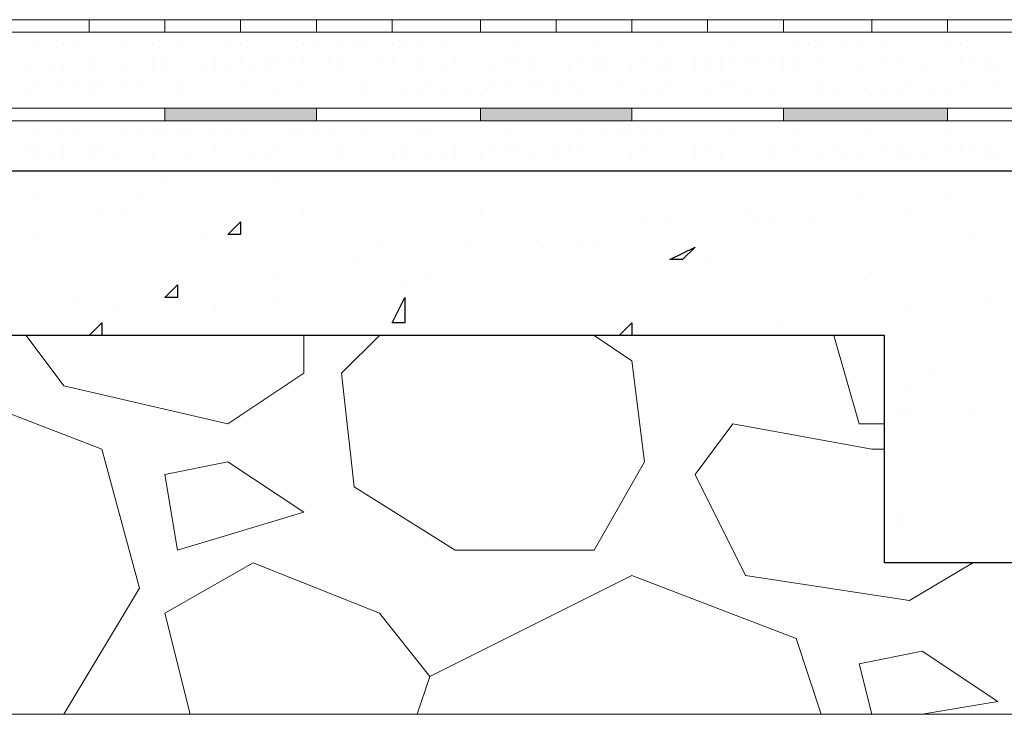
# Model space of a CAD drawing. Header units: metres. Extents: x 5.7 to 89.8, y 4 to 63.5.
# Tile 298 of 475: x 46.556 to 47.307, y 30.547 to 31.077. Entities that reach past the tile are written whole.
import ezdxf

# ---------------------------------------------------------------- set-up
doc = ezdxf.new("R2010")
doc.units = ezdxf.units.M
doc.header["$MEASUREMENT"] = 0
for name, color, linetype in [('PDF17_hatch', 7, 'Continuous'), ('PDF17_hatch-borshi', 7, 'Continuous'), ('PDF17_kaff', 7, 'Continuous')]:
    doc.layers.add(name, color=color, linetype=linetype)

msp = doc.modelspace()

# ---------------------------------------------------------------- linework, layer by layer
at = {"layer": 'PDF17_hatch', "lineweight": 25}
for points in [[(46.75306, 30.9611), (46.75306, 30.9611)], [(46.66637, 30.95147), (46.66637, 30.95147)], [(46.75306, 30.95147), (46.75306, 30.95147)], [(46.57006, 30.94184), (46.57006, 30.94184)], [(46.64711, 30.94184), (46.64711, 30.94184)], [(47.19609, 30.94184), (47.19609, 30.94184)], [(47.26351, 30.94184), (47.26351, 30.94184)], [(46.61822, 30.9322), (46.61822, 30.9322)], [(46.63748, 30.9322), (46.63748, 30.9322)], [(46.77232, 30.9322), (46.77232, 30.9322)], [(46.90715, 30.9322), (46.90715, 30.9322)], [(47.10941, 30.9322), (47.10941, 30.9322)], [(47.23462, 30.9322), (47.23462, 30.9322)], [(47.03236, 30.92257), (47.03236, 30.92257)], [(47.05162, 30.92257), (47.05162, 30.92257)], [(47.11904, 30.92257), (47.11904, 30.92257)], [(47.12867, 30.92257), (47.12867, 30.92257)], [(47.15757, 30.92257), (47.15757, 30.92257)], [(46.57006, 30.91294), (46.57006, 30.91294)], [(46.69527, 30.91294), (46.69527, 30.91294)], [(47.28277, 30.91294), (47.28277, 30.91294)], [(46.8301, 30.90331), (46.8301, 30.90331)], [(46.89752, 30.90331), (46.89752, 30.90331)], [(46.95531, 30.90331), (46.95531, 30.90331)], [(46.9842, 30.90331), (46.9842, 30.90331)], [(46.99384, 30.90331), (46.99384, 30.90331)], [(46.81084, 30.89368), (46.81084, 30.89368)], [(47.08052, 30.89368), (47.08052, 30.89368)], [(46.75306, 30.88405), (46.75306, 30.88405)], [(46.86863, 30.88405), (46.86863, 30.88405)], [(47.20572, 30.88405), (47.20572, 30.88405)], [(46.84937, 30.87442), (46.84937, 30.87442)], [(46.59896, 30.86479), (46.59896, 30.86479)], [(46.75306, 30.86479), (46.75306, 30.86479)], [(47.2924, 30.86479), (47.2924, 30.86479)], [(46.62785, 30.85515), (46.62785, 30.85515)], [(46.7049, 30.85515), (46.7049, 30.85515)], [(47.23462, 30.85515), (47.23462, 30.85515)], [(46.60859, 30.83589), (46.61822, 30.84552), (46.61822, 30.83589)], [(47.0131, 30.83589), (47.02273, 30.84552), (47.02273, 30.83589)], [(47.1383, 30.84552), (47.1383, 30.84552)], [(47.25388, 30.807), (47.25388, 30.807)], [(47.23462, 30.79737), (47.23462, 30.79737)], [(47.22498, 30.7781), (47.22498, 30.7781)], [(47.23462, 30.7781), (47.23462, 30.7781)], [(47.28277, 30.7781), (47.28277, 30.7781)], [(47.22498, 30.70106), (47.22498, 30.70106)], [(47.22498, 30.69142), (47.22498, 30.69142)]]:
    msp.add_lwpolyline(points, dxfattribs=at)
for points in [[(46.72416, 30.92257), (46.72416, 30.91294), (46.71453, 30.91294)], [(47.07088, 30.90331), (47.06125, 30.89368), (47.05162, 30.89368)], [(46.67601, 30.87442), (46.67601, 30.86479), (46.66637, 30.86479)], [(46.84937, 30.86479), (46.84937, 30.84552), (46.83974, 30.84552)]]:
    msp.add_lwpolyline(points, close=True, dxfattribs=at)
at = {"layer": 'PDF17_hatch-borshi', "lineweight": 18}
for points in [[(46.77232, 31.06704), (46.77232, 31.06704)], [(46.82047, 31.06704), (46.82047, 31.06704)], [(46.86863, 31.06704), (46.86863, 31.06704)], [(46.88789, 31.06704), (46.88789, 31.06704)], [(46.89752, 31.06704), (46.89752, 31.06704)], [(46.91679, 31.06704), (46.91679, 31.06704)], [(46.95531, 31.06704), (46.95531, 31.06704)], [(47.06125, 31.06704), (47.06125, 31.06704)], [(47.12867, 31.06704), (47.12867, 31.06704)], [(47.19609, 31.06704), (47.19609, 31.06704)], [(47.23462, 31.06704), (47.23462, 31.06704)], [(47.24425, 31.06704), (47.24425, 31.06704)], [(47.27314, 31.06704), (47.27314, 31.06704)], [(46.57006, 31.05741), (46.57006, 31.05741)], [(46.58932, 31.05741), (46.58932, 31.05741)], [(46.59896, 31.05741), (46.59896, 31.05741)], [(46.63748, 31.05741), (46.63748, 31.05741)], [(46.63748, 31.05741), (46.63748, 31.05741)], [(46.65674, 31.05741), (46.65674, 31.05741)], [(46.67601, 31.05741), (46.67601, 31.05741)], [(46.71453, 31.05741), (46.71453, 31.05741)], [(46.71453, 31.05741), (46.71453, 31.05741)], [(46.72416, 31.05741), (46.72416, 31.05741)], [(46.77232, 31.05741), (46.77232, 31.05741)], [(46.78195, 31.05741), (46.78195, 31.05741)], [(46.80121, 31.05741), (46.80121, 31.05741)], [(46.81084, 31.05741), (46.81084, 31.05741)], [(46.82047, 31.05741), (46.82047, 31.05741)], [(46.83974, 31.05741), (46.83974, 31.05741)], [(46.84937, 31.05741), (46.84937, 31.05741)], [(46.859, 31.05741), (46.859, 31.05741)], [(46.859, 31.05741), (46.859, 31.05741)], [(46.87826, 31.05741), (46.87826, 31.05741)], [(46.93605, 31.05741), (46.93605, 31.05741)], [(46.99384, 31.05741), (46.99384, 31.05741)], [(47.04199, 31.05741), (47.04199, 31.05741)], [(47.09978, 31.05741), (47.09978, 31.05741)], [(47.14793, 31.05741), (47.14793, 31.05741)], [(47.15757, 31.05741), (47.15757, 31.05741)], [(47.1672, 31.05741), (47.1672, 31.05741)], [(47.18646, 31.05741), (47.18646, 31.05741)], [(47.19609, 31.05741), (47.19609, 31.05741)], [(47.21535, 31.05741), (47.21535, 31.05741)], [(47.21535, 31.05741), (47.21535, 31.05741)], [(47.26351, 31.05741), (47.26351, 31.05741)], [(47.27314, 31.05741), (47.27314, 31.05741)], [(46.60859, 31.04778), (46.60859, 31.04778)], [(46.65674, 31.04778), (46.65674, 31.04778)], [(46.66637, 31.04778), (46.66637, 31.04778)], [(46.7049, 31.04778), (46.7049, 31.04778)], [(46.72416, 31.04778), (46.72416, 31.04778)], [(46.74342, 31.04778), (46.74342, 31.04778)], [(46.75306, 31.04778), (46.75306, 31.04778)], [(46.75306, 31.04778), (46.75306, 31.04778)], [(46.76269, 31.04778), (46.76269, 31.04778)], [(46.77232, 31.04778), (46.77232, 31.04778)], [(46.79158, 31.04778), (46.79158, 31.04778)], [(46.80121, 31.04778), (46.80121, 31.04778)], [(46.8301, 31.04778), (46.8301, 31.04778)], [(46.83974, 31.04778), (46.83974, 31.04778)], [(46.859, 31.04778), (46.859, 31.04778)], [(46.88789, 31.04778), (46.88789, 31.04778)], [(46.88789, 31.04778), (46.88789, 31.04778)], [(46.92642, 31.04778), (46.92642, 31.04778)], [(46.93605, 31.04778), (46.93605, 31.04778)], [(46.94568, 31.04778), (46.94568, 31.04778)], [(46.9842, 31.04778), (46.9842, 31.04778)], [(46.99384, 31.04778), (46.99384, 31.04778)], [(47.00347, 31.04778), (47.00347, 31.04778)], [(47.03236, 31.04778), (47.03236, 31.04778)], [(47.05162, 31.04778), (47.05162, 31.04778)], [(47.07088, 31.04778), (47.07088, 31.04778)], [(47.08052, 31.04778), (47.08052, 31.04778)], [(47.09015, 31.04778), (47.09015, 31.04778)], [(47.09978, 31.04778), (47.09978, 31.04778)], [(47.10941, 31.04778), (47.10941, 31.04778)], [(47.11904, 31.04778), (47.11904, 31.04778)], [(47.12867, 31.04778), (47.12867, 31.04778)], [(47.1383, 31.04778), (47.1383, 31.04778)], [(47.14793, 31.04778), (47.14793, 31.04778)], [(47.1672, 31.04778), (47.1672, 31.04778)], [(47.1672, 31.04778), (47.1672, 31.04778)], [(47.21535, 31.04778), (47.21535, 31.04778)], [(47.21535, 31.04778), (47.21535, 31.04778)], [(47.22498, 31.04778), (47.22498, 31.04778)], [(47.27314, 31.04778), (47.27314, 31.04778)], [(47.28277, 31.04778), (47.28277, 31.04778)], [(47.2924, 31.04778), (47.2924, 31.04778)], [(46.56043, 31.03815), (46.56043, 31.03815)], [(46.57969, 31.03815), (46.57969, 31.03815)], [(46.58932, 31.03815), (46.58932, 31.03815)], [(46.60859, 31.03815), (46.60859, 31.03815)], [(46.63748, 31.03815), (46.63748, 31.03815)], [(46.65674, 31.03815), (46.65674, 31.03815)], [(46.65674, 31.03815), (46.65674, 31.03815)], [(46.66637, 31.03815), (46.66637, 31.03815)], [(46.66637, 31.03815), (46.66637, 31.03815)], [(46.69527, 31.03815), (46.69527, 31.03815)], [(46.69527, 31.03815), (46.69527, 31.03815)], [(46.7049, 31.03815), (46.7049, 31.03815)], [(46.71453, 31.03815), (46.71453, 31.03815)], [(46.73379, 31.03815), (46.73379, 31.03815)], [(46.74342, 31.03815), (46.74342, 31.03815)], [(46.80121, 31.03815), (46.80121, 31.03815)], [(46.80121, 31.03815), (46.80121, 31.03815)], [(46.859, 31.03815), (46.859, 31.03815)], [(46.87826, 31.03815), (46.87826, 31.03815)], [(46.91679, 31.03815), (46.91679, 31.03815)], [(46.94568, 31.03815), (46.94568, 31.03815)], [(46.97457, 31.03815), (46.97457, 31.03815)], [(46.99384, 31.03815), (46.99384, 31.03815)], [(47.00347, 31.03815), (47.00347, 31.03815)], [(47.02273, 31.03815), (47.02273, 31.03815)], [(47.02273, 31.03815), (47.02273, 31.03815)], [(47.02273, 31.03815), (47.02273, 31.03815)], [(47.04199, 31.03815), (47.04199, 31.03815)], [(47.05162, 31.03815), (47.05162, 31.03815)], [(47.07088, 31.03815), (47.07088, 31.03815)], [(47.08052, 31.03815), (47.08052, 31.03815)], [(47.09015, 31.03815), (47.09015, 31.03815)], [(47.1383, 31.03815), (47.1383, 31.03815)], [(47.14793, 31.03815), (47.14793, 31.03815)], [(47.19609, 31.03815), (47.19609, 31.03815)], [(47.19609, 31.03815), (47.19609, 31.03815)], [(47.24425, 31.03815), (47.24425, 31.03815)], [(47.24425, 31.03815), (47.24425, 31.03815)], [(47.2924, 31.03815), (47.2924, 31.03815)], [(47.30203, 31.03815), (47.30203, 31.03815)], [(46.57006, 31.02852), (46.57006, 31.02852)], [(46.58932, 31.02852), (46.58932, 31.02852)], [(46.59896, 31.02852), (46.59896, 31.02852)], [(46.60859, 31.02852), (46.60859, 31.02852)], [(46.60859, 31.02852), (46.60859, 31.02852)], [(46.61822, 31.02852), (46.61822, 31.02852)], [(46.63748, 31.02852), (46.63748, 31.02852)], [(46.64711, 31.02852), (46.64711, 31.02852)], [(46.67601, 31.02852), (46.67601, 31.02852)], [(46.72416, 31.02852), (46.72416, 31.02852)], [(46.77232, 31.02852), (46.77232, 31.02852)], [(46.82047, 31.02852), (46.82047, 31.02852)], [(46.86863, 31.02852), (46.86863, 31.02852)], [(46.91679, 31.02852), (46.91679, 31.02852)], [(46.92642, 31.02852), (46.92642, 31.02852)], [(46.94568, 31.02852), (46.94568, 31.02852)], [(46.94568, 31.02852), (46.94568, 31.02852)], [(46.95531, 31.02852), (46.95531, 31.02852)], [(46.96494, 31.02852), (46.96494, 31.02852)], [(46.97457, 31.02852), (46.97457, 31.02852)], [(47.0131, 31.02852), (47.0131, 31.02852)], [(47.05162, 31.02852), (47.05162, 31.02852)], [(47.09015, 31.02852), (47.09015, 31.02852)], [(47.09978, 31.02852), (47.09978, 31.02852)], [(47.1672, 31.02852), (47.1672, 31.02852)], [(47.23462, 31.02852), (47.23462, 31.02852)], [(47.27314, 31.02852), (47.27314, 31.02852)], [(47.30203, 31.02852), (47.30203, 31.02852)], [(47.30203, 31.02852), (47.30203, 31.02852)], [(46.56043, 31.01888), (46.56043, 31.01888)], [(46.60859, 31.01888), (46.60859, 31.01888)], [(46.67601, 31.01888), (46.67601, 31.01888)], [(46.75306, 31.01888), (46.75306, 31.01888)], [(46.82047, 31.01888), (46.82047, 31.01888)], [(46.84937, 31.01888), (46.84937, 31.01888)], [(46.859, 31.01888), (46.859, 31.01888)], [(46.87826, 31.01888), (46.87826, 31.01888)], [(46.89752, 31.01888), (46.89752, 31.01888)], [(46.89752, 31.01888), (46.89752, 31.01888)], [(46.90715, 31.01888), (46.90715, 31.01888)], [(46.96494, 31.01888), (46.96494, 31.01888)], [(46.9842, 31.01888), (46.9842, 31.01888)], [(47.03236, 31.01888), (47.03236, 31.01888)], [(47.03236, 31.01888), (47.03236, 31.01888)], [(47.04199, 31.01888), (47.04199, 31.01888)], [(47.08052, 31.01888), (47.08052, 31.01888)], [(47.10941, 31.01888), (47.10941, 31.01888)], [(47.12867, 31.01888), (47.12867, 31.01888)], [(47.1672, 31.01888), (47.1672, 31.01888)], [(47.17683, 31.01888), (47.17683, 31.01888)], [(47.20572, 31.01888), (47.20572, 31.01888)], [(47.21535, 31.01888), (47.21535, 31.01888)], [(47.21535, 31.01888), (47.21535, 31.01888)], [(47.22498, 31.01888), (47.22498, 31.01888)], [(47.25388, 31.01888), (47.25388, 31.01888)], [(47.25388, 31.01888), (47.25388, 31.01888)], [(47.26351, 31.01888), (47.26351, 31.01888)], [(47.26351, 31.01888), (47.26351, 31.01888)], [(46.56043, 31.00925), (46.56043, 31.00925)], [(46.56043, 31.00925), (46.56043, 31.00925)], [(46.60859, 31.00925), (46.60859, 31.00925)], [(46.61822, 31.00925), (46.61822, 31.00925)], [(46.62785, 31.00925), (46.62785, 31.00925)], [(46.65674, 31.00925), (46.65674, 31.00925)], [(46.67601, 31.00925), (46.67601, 31.00925)], [(46.69527, 31.00925), (46.69527, 31.00925)], [(46.7049, 31.00925), (46.7049, 31.00925)], [(46.72416, 31.00925), (46.72416, 31.00925)], [(46.75306, 31.00925), (46.75306, 31.00925)], [(46.78195, 31.00925), (46.78195, 31.00925)], [(46.80121, 31.00925), (46.80121, 31.00925)], [(46.80121, 31.00925), (46.80121, 31.00925)], [(46.81084, 31.00925), (46.81084, 31.00925)], [(46.8301, 31.00925), (46.8301, 31.00925)], [(46.83974, 31.00925), (46.83974, 31.00925)], [(46.84937, 31.00925), (46.84937, 31.00925)], [(46.88789, 31.00925), (46.88789, 31.00925)], [(46.89752, 31.00925), (46.89752, 31.00925)], [(46.93605, 31.00925), (46.93605, 31.00925)], [(46.94568, 31.00925), (46.94568, 31.00925)], [(47.00347, 31.00925), (47.00347, 31.00925)], [(47.06125, 31.00925), (47.06125, 31.00925)], [(47.07088, 31.00925), (47.07088, 31.00925)], [(47.11904, 31.00925), (47.11904, 31.00925)], [(47.12867, 31.00925), (47.12867, 31.00925)], [(47.15757, 31.00925), (47.15757, 31.00925)], [(47.1672, 31.00925), (47.1672, 31.00925)], [(47.1672, 31.00925), (47.1672, 31.00925)], [(47.17683, 31.00925), (47.17683, 31.00925)], [(47.17683, 31.00925), (47.17683, 31.00925)], [(47.18646, 31.00925), (47.18646, 31.00925)], [(47.22498, 31.00925), (47.22498, 31.00925)], [(47.23462, 31.00925), (47.23462, 31.00925)], [(47.28277, 31.00925), (47.28277, 31.00925)], [(47.2924, 31.00925), (47.2924, 31.00925)], [(46.57006, 30.98999), (46.57006, 30.98999)], [(46.58932, 30.98999), (46.58932, 30.98999)], [(46.59896, 30.98999), (46.59896, 30.98999)], [(46.63748, 30.98999), (46.63748, 30.98999)], [(46.63748, 30.98999), (46.63748, 30.98999)], [(46.63748, 30.98999), (46.63748, 30.98999)], [(46.64711, 30.98999), (46.64711, 30.98999)], [(46.64711, 30.98999), (46.64711, 30.98999)], [(46.65674, 30.98999), (46.65674, 30.98999)], [(46.66637, 30.98999), (46.66637, 30.98999)], [(46.67601, 30.98999), (46.67601, 30.98999)], [(46.68564, 30.98999), (46.68564, 30.98999)], [(46.7049, 30.98999), (46.7049, 30.98999)], [(46.71453, 30.98999), (46.71453, 30.98999)], [(46.72416, 30.98999), (46.72416, 30.98999)], [(46.76269, 30.98999), (46.76269, 30.98999)], [(46.77232, 30.98999), (46.77232, 30.98999)], [(46.78195, 30.98999), (46.78195, 30.98999)], [(46.79158, 30.98999), (46.79158, 30.98999)], [(46.82047, 30.98999), (46.82047, 30.98999)], [(46.82047, 30.98999), (46.82047, 30.98999)], [(46.859, 30.98999), (46.859, 30.98999)], [(46.86863, 30.98999), (46.86863, 30.98999)], [(46.92642, 30.98999), (46.92642, 30.98999)], [(46.92642, 30.98999), (46.92642, 30.98999)], [(46.9842, 30.98999), (46.9842, 30.98999)], [(46.9842, 30.98999), (46.9842, 30.98999)], [(47.00347, 30.98999), (47.00347, 30.98999)], [(47.0131, 30.98999), (47.0131, 30.98999)], [(47.02273, 30.98999), (47.02273, 30.98999)], [(47.03236, 30.98999), (47.03236, 30.98999)], [(47.04199, 30.98999), (47.04199, 30.98999)], [(47.09978, 30.98999), (47.09978, 30.98999)], [(47.14793, 30.98999), (47.14793, 30.98999)], [(47.20572, 30.98999), (47.20572, 30.98999)], [(47.26351, 30.98999), (47.26351, 30.98999)], [(46.56043, 30.98036), (46.56043, 30.98036)], [(46.57006, 30.98036), (46.57006, 30.98036)], [(46.58932, 30.98036), (46.58932, 30.98036)], [(46.58932, 30.98036), (46.58932, 30.98036)], [(46.60859, 30.98036), (46.60859, 30.98036)], [(46.61822, 30.98036), (46.61822, 30.98036)], [(46.7049, 30.98036), (46.7049, 30.98036)], [(46.75306, 30.98036), (46.75306, 30.98036)], [(46.80121, 30.98036), (46.80121, 30.98036)], [(46.84937, 30.98036), (46.84937, 30.98036)], [(46.88789, 30.98036), (46.88789, 30.98036)], [(46.91679, 30.98036), (46.91679, 30.98036)], [(46.92642, 30.98036), (46.92642, 30.98036)], [(46.93605, 30.98036), (46.93605, 30.98036)], [(46.93605, 30.98036), (46.93605, 30.98036)], [(46.93605, 30.98036), (46.93605, 30.98036)], [(46.96494, 30.98036), (46.96494, 30.98036)], [(46.97457, 30.98036), (46.97457, 30.98036)], [(46.9842, 30.98036), (46.9842, 30.98036)], [(47.03236, 30.98036), (47.03236, 30.98036)], [(47.07088, 30.98036), (47.07088, 30.98036)], [(47.08052, 30.98036), (47.08052, 30.98036)], [(47.08052, 30.98036), (47.08052, 30.98036)], [(47.12867, 30.98036), (47.12867, 30.98036)], [(47.14793, 30.98036), (47.14793, 30.98036)], [(47.17683, 30.98036), (47.17683, 30.98036)], [(47.21535, 30.98036), (47.21535, 30.98036)], [(47.22498, 30.98036), (47.22498, 30.98036)], [(47.26351, 30.98036), (47.26351, 30.98036)], [(47.27314, 30.98036), (47.27314, 30.98036)], [(47.28277, 30.98036), (47.28277, 30.98036)], [(47.2924, 30.98036), (47.2924, 30.98036)], [(47.2924, 30.98036), (47.2924, 30.98036)], [(46.57006, 30.97073), (46.57006, 30.97073)], [(46.57969, 30.97073), (46.57969, 30.97073)], [(46.58932, 30.97073), (46.58932, 30.97073)], [(46.60859, 30.97073), (46.60859, 30.97073)], [(46.62785, 30.97073), (46.62785, 30.97073)], [(46.65674, 30.97073), (46.65674, 30.97073)], [(46.65674, 30.97073), (46.65674, 30.97073)], [(46.68564, 30.97073), (46.68564, 30.97073)], [(46.73379, 30.97073), (46.73379, 30.97073)], [(46.74342, 30.97073), (46.74342, 30.97073)], [(46.80121, 30.97073), (46.80121, 30.97073)], [(46.80121, 30.97073), (46.80121, 30.97073)], [(46.83974, 30.97073), (46.83974, 30.97073)], [(46.84937, 30.97073), (46.84937, 30.97073)], [(46.86863, 30.97073), (46.86863, 30.97073)], [(46.87826, 30.97073), (46.87826, 30.97073)], [(46.87826, 30.97073), (46.87826, 30.97073)], [(46.88789, 30.97073), (46.88789, 30.97073)], [(46.90715, 30.97073), (46.90715, 30.97073)], [(46.94568, 30.97073), (46.94568, 30.97073)], [(46.96494, 30.97073), (46.96494, 30.97073)], [(47.02273, 30.97073), (47.02273, 30.97073)], [(47.02273, 30.97073), (47.02273, 30.97073)], [(47.07088, 30.97073), (47.07088, 30.97073)], [(47.09015, 30.97073), (47.09015, 30.97073)], [(47.12867, 30.97073), (47.12867, 30.97073)], [(47.1672, 30.97073), (47.1672, 30.97073)], [(47.18646, 30.97073), (47.18646, 30.97073)], [(47.19609, 30.97073), (47.19609, 30.97073)], [(47.19609, 30.97073), (47.19609, 30.97073)], [(47.22498, 30.97073), (47.22498, 30.97073)], [(47.23462, 30.97073), (47.23462, 30.97073)], [(47.24425, 30.97073), (47.24425, 30.97073)], [(47.24425, 30.97073), (47.24425, 30.97073)], [(47.2924, 30.97073), (47.2924, 30.97073)], [(47.30203, 30.97073), (47.30203, 30.97073)], [(46.57969, 30.9611), (46.57969, 30.9611)], [(46.63748, 30.9611), (46.63748, 30.9611)], [(46.69527, 30.9611), (46.69527, 30.9611)], [(46.75306, 30.9611), (46.75306, 30.9611)], [(46.77232, 30.9611), (46.77232, 30.9611)], [(46.79158, 30.9611), (46.79158, 30.9611)], [(46.80121, 30.9611), (46.80121, 30.9611)], [(46.82047, 30.9611), (46.82047, 30.9611)], [(46.82047, 30.9611), (46.82047, 30.9611)], [(46.8301, 30.9611), (46.8301, 30.9611)], [(46.859, 30.9611), (46.859, 30.9611)], [(46.86863, 30.9611), (46.86863, 30.9611)], [(46.91679, 30.9611), (46.91679, 30.9611)], [(46.91679, 30.9611), (46.91679, 30.9611)], [(46.96494, 30.9611), (46.96494, 30.9611)], [(46.97457, 30.9611), (46.97457, 30.9611)], [(47.0131, 30.9611), (47.0131, 30.9611)], [(47.02273, 30.9611), (47.02273, 30.9611)], [(47.06125, 30.9611), (47.06125, 30.9611)], [(47.08052, 30.9611), (47.08052, 30.9611)], [(47.09978, 30.9611), (47.09978, 30.9611)], [(47.1383, 30.9611), (47.1383, 30.9611)], [(47.14793, 30.9611), (47.14793, 30.9611)], [(47.14793, 30.9611), (47.14793, 30.9611)], [(47.1672, 30.9611), (47.1672, 30.9611)], [(47.17683, 30.9611), (47.17683, 30.9611)], [(47.18646, 30.9611), (47.18646, 30.9611)], [(47.19609, 30.9611), (47.19609, 30.9611)], [(47.23462, 30.9611), (47.23462, 30.9611)], [(47.24425, 30.9611), (47.24425, 30.9611)], [(47.25388, 30.9611), (47.25388, 30.9611)], [(47.30203, 30.9611), (47.30203, 30.9611)], [(46.77232, 30.83589), (46.77232, 30.807), (46.71453, 30.76847), (46.58932, 30.79737), (46.56043, 30.83589)], [(46.77232, 30.83589), (46.77232, 30.83589)], [(46.99384, 30.83589), (47.02273, 30.81663), (47.03236, 30.73958), (46.99384, 30.67216), (46.88789, 30.67216), (46.81084, 30.72032), (46.80121, 30.807), (46.8301, 30.83589)], [(47.21535, 30.76847), (47.19609, 30.76847), (47.17683, 30.83589)], [(46.58932, 30.54696), (46.64711, 30.64327), (46.61822, 30.74921), (46.49301, 30.79737), (46.34854, 30.72032), (46.31002, 30.60474), (46.31965, 30.54696)], [(47.28277, 30.66253), (47.23462, 30.63364), (47.10941, 30.6529), (47.07088, 30.72995), (47.09978, 30.76847), (47.20572, 30.74921), (47.21535, 30.74921)], [(47.1672, 30.54696), (47.14793, 30.60474), (47.02273, 30.6529), (46.86863, 30.57585), (46.859, 30.54696), (46.86863, 30.57585), (46.8301, 30.62401), (46.73379, 30.66253), (46.66637, 30.62401), (46.68564, 30.54696), (46.7049, 30.54696)], [(47.24425, 30.54696), (47.30203, 30.55659), (47.24425, 30.59511), (47.19609, 30.58548), (47.20572, 30.54696)]]:
    msp.add_lwpolyline(points, dxfattribs=at)
msp.add_lwpolyline([(46.71453, 30.73958), (46.66637, 30.72995), (46.67601, 30.67216), (46.77232, 30.70106)], close=True, dxfattribs=at)
at = {"layer": 'PDF17_kaff', "lineweight": 20}
for points in [[(47.35982, 31.04778), (47.35982, 31.07667), (44.67272, 31.07667), (44.67272, 31.06704), (44.67272, 31.07667)], [(46.78195, 31.06704), (46.78195, 31.07667), (46.78195, 31.06704), (47.35019, 31.06704), (44.67272, 31.06704)], [(46.60859, 31.07667), (46.60859, 31.06704)], [(46.66637, 31.07667), (46.66637, 31.06704)], [(47.35982, 31.07667), (46.78195, 31.07667)], [(46.83974, 31.07667), (46.83974, 31.06704)], [(46.90715, 31.07667), (46.90715, 31.06704)], [(46.96494, 31.07667), (46.96494, 31.06704)], [(47.02273, 31.07667), (47.02273, 31.06704)], [(47.20572, 31.07667), (47.20572, 31.06704)], [(47.26351, 31.07667), (47.26351, 31.06704)], [(47.70654, 30.54696), (45.00981, 30.54696)]]:
    msp.add_lwpolyline(points, dxfattribs=at)
for points in [[(46.72416, 31.06704), (46.72416, 31.07667)], [(47.08052, 31.06704), (47.08052, 31.07667)], [(47.1383, 31.06704), (47.1383, 31.07667)]]:
    msp.add_lwpolyline(points, close=True, dxfattribs=at)
at = {"layer": 'PDF17_kaff', "color": 23, "lineweight": 20, "true_color": 0xdb887d}
for points in [[(47.33093, 31.00925), (44.58604, 31.00925), (44.58604, 30.99962), (47.33093, 30.99962)], [(46.66637, 31.00925), (46.66637, 30.99962)], [(46.90715, 31.00925), (46.90715, 30.99962)], [(47.02273, 31.00925), (47.02273, 30.99962)], [(47.1383, 31.00925), (47.1383, 30.99962)], [(47.26351, 31.00925), (47.26351, 30.99962)]]:
    msp.add_lwpolyline(points, dxfattribs=at)
msp.add_lwpolyline([(46.78195, 30.99962), (46.78195, 31.00925)], close=True, dxfattribs=at)
at = {"layer": 'PDF17_kaff', "lineweight": 30}
for points in [[(47.70654, 30.7781), (47.33093, 30.7781), (47.33093, 30.9611), (44.51862, 30.9611)], [(47.70654, 30.66253), (47.21535, 30.66253), (47.21535, 30.83589), (45.00981, 30.83589)]]:
    msp.add_lwpolyline(points, dxfattribs=at)
at = {"layer": 'PDF17_kaff', "color": 23, "true_color": 0xdb887d, "transparency": 33554559}
for points in [[(46.66637, 30.99962), (46.78195, 30.99962), (46.66637, 31.00925)], [(46.78195, 30.99962), (46.66637, 31.00925), (46.78195, 31.00925)], [(46.66637, 30.99962), (46.78195, 30.99962), (46.66637, 31.00925)], [(46.78195, 30.99962), (46.66637, 31.00925), (46.78195, 31.00925)], [(46.90715, 30.99962), (47.02273, 30.99962), (46.90715, 31.00925)], [(47.02273, 30.99962), (46.90715, 31.00925), (47.02273, 31.00925)], [(47.1383, 30.99962), (47.26351, 30.99962), (47.1383, 31.00925)], [(47.26351, 30.99962), (47.1383, 31.00925), (47.26351, 31.00925)]]:
    msp.add_solid(points, dxfattribs=at)

doc.saveas('drawing.dxf')
